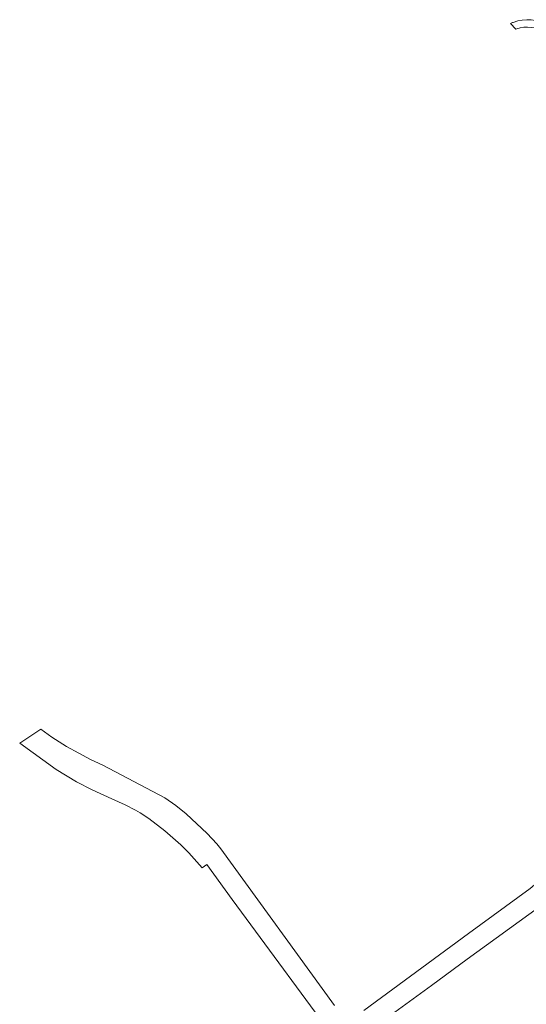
# Model space of a CAD drawing. Header units: metres. Extents: x 197700 to 204338, y 317132 to 325229.
# Tile 938 of 1056: x 198325 to 198484, y 321110 to 321420. Entities that reach past the tile are written whole.
import ezdxf

# ---------------------------------------------------------------- set-up
doc = ezdxf.new("R2010")
doc.units = ezdxf.units.M
doc.layers.add('B-WE-VH-VERHARDING_ASFALT-GV', color=252, linetype='Continuous', lineweight=18)
doc.layers.add('B-WE-VH-VERHARDING_TEGEL-GV', color=252, linetype='Continuous', lineweight=18)

msp = doc.modelspace()

# ---------------------------------------------------------------- linework, layer by layer
at = {"layer": 'B-WE-VH-VERHARDING_ASFALT-GV'}
for points in [[(198431.028, 321099.037), (198454.125, 321115.801), (198465.33, 321124.117), (198487.711, 321140.411), (198500, 321149.489), (198500.974, 321150.328), (198516.895, 321161.941), (198557.201, 321191.073), (198570.138, 321200.424), (198588.88, 321214.134), (198590.528, 321215.364), (198592.645, 321216.896), (198618.166, 321235.578), (198621.078, 321237.472), (198629.618, 321243.771), (198640.998, 321252.168), (198662.584, 321268.097), (198662.934, 321268.3), (198663.294, 321268.483), (198656.942, 321272.782), (198656.589, 321272.241), (198656.022, 321271.429)], [(198641.508, 321260.746), (198631.712, 321253.563), (198628.126, 321250.906), (198619.015, 321244.564), (198612.722, 321239.718), (198603.785, 321233.128), (198594.944, 321226.608), (198591.747, 321224.285), (198590.942, 321223.7), (198577.296, 321213.72), (198571.766, 321209.695), (198561.388, 321202.141), (198540.639, 321186.945), (198533.021, 321181.576), (198523.681, 321174.808), (198502.804, 321159.416), (198487.862, 321148.664), (198485.169, 321146.372), (198465.755, 321132.193), (198432.784, 321107.928)], [(198423.657, 321109.527), (198387.914, 321158.763), (198386.564, 321160.387), (198383.576, 321163.663), (198376.972, 321169.844), (198373.765, 321172.395), (198370.246, 321174.812), (198350.72, 321185.123), (198346.883, 321186.929), (198343.234, 321188.847), (198339.362, 321191.004), (198334.771, 321193.905), (198331.277, 321196.471), (198324.629, 321192.046), (198336.056, 321183.764), (198342.49, 321179.848), (198347.384, 321177.32), (198353.551, 321174.495), (198357.839, 321172.685), (198361.076, 321170.97), (198362.47, 321170.134), (198365.182, 321168.299), (198370.279, 321164.481), (198375.321, 321160.039), (198377.789, 321157.505), (198381.954, 321152.819), (198383.438, 321153.883), (198391.43, 321142.864), (198426.287, 321095.498)]]:
    msp.add_lwpolyline(points, dxfattribs=at)
at = {"layer": 'B-WE-VH-VERHARDING_TEGEL-GV'}
for points in [[(198479.832, 321418.702, -0.0142479), (198478.908, 321418.357)], [(198490.798, 321417.599, 0.2430234), (198479.832, 321418.702)], [(198480.912, 321416.632, -0.2374548), (198489.625, 321415.573)]]:
    msp.add_lwpolyline(points, format="xyb", dxfattribs=at)
msp.add_lwpolyline([(198478.908, 321418.357), (198480.629, 321416.515), (198480.912, 321416.632)], dxfattribs=at)

doc.saveas('drawing.dxf')
